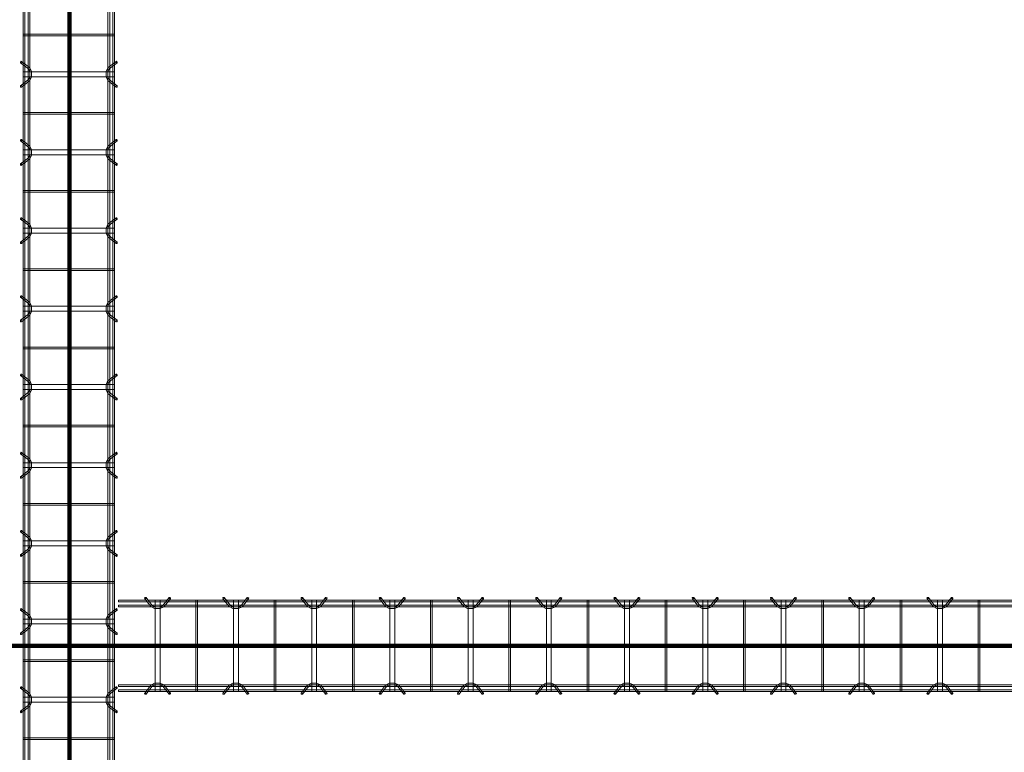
# Model space of a CAD drawing. Header units: inches. Extents: x -4136 to 1945, y -6639 to 12387.
# Tile 478 of 656: x -2344 to -2193, y 10955 to 11068. Entities that reach past the tile are written whole.
import ezdxf

# ---------------------------------------------------------------- set-up
doc = ezdxf.new("R2010")
doc.units = ezdxf.units.IN
doc.header["$MEASUREMENT"] = 0
doc.layers.add('A-GENM', color=7, linetype='Continuous', lineweight=9)
doc.layers.add('S-BEAM', color=7, linetype='Continuous', lineweight=9)

# ---------------------------------------------------------------- blocks, each defined once
blk = doc.blocks.new('Dowel bar assembly - Dowel bar assembly-669756-SLAB ON GROUND JOINTS')
at = {"layer": 'S-BEAM', "color": 253, "true_color": 0xaaaaaa}
for p, q in [((2175, 1.98), (0, 1.98)), ((0, 1.72), (2175, 1.72)), ((1055.87, 1.99), (1055.87, -12.01)), ((1056.13, 1.99), (1055.87, 1.99)), ((1055.87, 1.99), (1056.13, 1.99)), ((1056.13, -12.01), (1056.13, 1.99)), ((1060.02, 2.23), (1060.97, 1.03)), ((1061.18, 1.19), (1060.23, 2.39)), ((1061.62, 1.99), (1061.62, -12.01)), ((1062.38, 1.99), (1061.62, 1.99)), ((1061.62, 1.99), (1062.38, 1.99)), ((1062.38, -12.01), (1062.38, 1.99)), ((1063.76, 2.39), (1062.81, 1.19)), ((1063.01, 1.03), (1063.96, 2.23)), ((1067.87, 1.99), (1067.87, -12.01)), ((1068.13, 1.99), (1067.87, 1.99)), ((1067.87, 1.99), (1068.13, 1.99)), ((1068.13, -12.01), (1068.13, 1.99)), ((1072.02, 2.23), (1072.97, 1.03)), ((1073.18, 1.19), (1072.23, 2.39)), ((1073.62, 1.99), (1073.62, -12.01)), ((1074.38, 1.99), (1073.62, 1.99)), ((1073.62, 1.99), (1074.38, 1.99)), ((1074.38, -12.01), (1074.38, 1.99)), ((1075.76, 2.39), (1074.81, 1.19)), ((1075.01, 1.03), (1075.96, 2.23)), ((1079.87, 1.99), (1079.87, -12.01)), ((1080.13, 1.99), (1079.87, 1.99)), ((1079.87, 1.99), (1080.13, 1.99)), ((1080.13, -12.01), (1080.13, 1.99)), ((1084.02, 2.23), (1084.97, 1.03)), ((1085.18, 1.19), (1084.23, 2.39)), ((1085.62, 1.99), (1085.62, -12.01)), ((1086.38, 1.99), (1085.62, 1.99)), ((1085.62, 1.99), (1086.38, 1.99)), ((1086.38, -12.01), (1086.38, 1.99)), ((1087.76, 2.39), (1086.81, 1.19)), ((1087.01, 1.03), (1087.96, 2.23)), ((1091.87, 1.99), (1091.87, -12.01)), ((1092.13, 1.99), (1091.87, 1.99)), ((1091.87, 1.99), (1092.13, 1.99)), ((1092.13, -12.01), (1092.13, 1.99)), ((1096.02, 2.23), (1096.97, 1.03)), ((1097.18, 1.19), (1096.23, 2.39)), ((1097.62, 1.99), (1097.62, -12.01)), ((1098.38, 1.99), (1097.62, 1.99)), ((1097.62, 1.99), (1098.38, 1.99)), ((1098.38, -12.01), (1098.38, 1.99)), ((1099.76, 2.39), (1098.81, 1.19)), ((1099.01, 1.03), (1099.96, 2.23)), ((1103.87, 1.99), (1103.87, -12.01)), ((1104.13, 1.99), (1103.87, 1.99)), ((1103.87, 1.99), (1104.13, 1.99)), ((1104.13, -12.01), (1104.13, 1.99)), ((1108.02, 2.23), (1108.97, 1.03)), ((1109.18, 1.19), (1108.23, 2.39)), ((1109.62, 1.99), (1109.62, -12.01)), ((1110.38, 1.99), (1109.62, 1.99)), ((1109.62, 1.99), (1110.38, 1.99)), ((1110.38, -12.01), (1110.38, 1.99)), ((1111.76, 2.39), (1110.81, 1.19)), ((1111.01, 1.03), (1111.96, 2.23)), ((1115.87, 1.99), (1115.87, -12.01)), ((1116.13, 1.99), (1115.87, 1.99)), ((1115.87, 1.99), (1116.13, 1.99)), ((1116.13, -12.01), (1116.13, 1.99)), ((1120.02, 2.23), (1120.97, 1.03)), ((1121.18, 1.19), (1120.23, 2.39)), ((1121.62, 1.99), (1121.62, -12.01)), ((1122.38, 1.99), (1121.62, 1.99)), ((1121.62, 1.99), (1122.38, 1.99)), ((1122.38, -12.01), (1122.38, 1.99)), ((1123.76, 2.39), (1122.81, 1.19)), ((1123.01, 1.03), (1123.96, 2.23)), ((1127.87, 1.99), (1127.87, -12.01)), ((1128.13, 1.99), (1127.87, 1.99)), ((1127.87, 1.99), (1128.13, 1.99)), ((1128.13, -12.01), (1128.13, 1.99)), ((1132.02, 2.23), (1132.97, 1.03)), ((1133.18, 1.19), (1132.23, 2.39)), ((1133.62, 1.99), (1133.62, -12.01)), ((1134.38, 1.99), (1133.62, 1.99)), ((1133.62, 1.99), (1134.38, 1.99)), ((1134.38, -12.01), (1134.38, 1.99)), ((1135.76, 2.39), (1134.81, 1.19)), ((1135.01, 1.03), (1135.96, 2.23)), ((1139.87, 1.99), (1139.87, -12.01)), ((1140.13, 1.99), (1139.87, 1.99)), ((1139.87, 1.99), (1140.13, 1.99)), ((1140.13, -12.01), (1140.13, 1.99)), ((1144.02, 2.23), (1144.97, 1.03)), ((1145.18, 1.19), (1144.23, 2.39)), ((1145.62, 1.99), (1145.62, -12.01)), ((1146.38, 1.99), (1145.62, 1.99)), ((1145.62, 1.99), (1146.38, 1.99)), ((1146.38, -12.01), (1146.38, 1.99)), ((1147.76, 2.39), (1146.81, 1.19)), ((1147.01, 1.03), (1147.96, 2.23)), ((1151.87, 1.99), (1151.87, -12.01)), ((1152.13, 1.99), (1151.87, 1.99)), ((1151.87, 1.99), (1152.13, 1.99)), ((1152.13, -12.01), (1152.13, 1.99)), ((1156.02, 2.23), (1156.97, 1.03)), ((1157.18, 1.19), (1156.23, 2.39)), ((1157.62, 1.99), (1157.62, -12.01)), ((1158.38, 1.99), (1157.62, 1.99)), ((1157.62, 1.99), (1158.38, 1.99)), ((1158.38, -12.01), (1158.38, 1.99)), ((1159.76, 2.39), (1158.81, 1.19)), ((1159.01, 1.03), (1159.96, 2.23)), ((1163.87, 1.99), (1163.87, -12.01)), ((1164.13, 1.99), (1163.87, 1.99)), ((1163.87, 1.99), (1164.13, 1.99)), ((1164.13, -12.01), (1164.13, 1.99)), ((2175, 1.25), (0, 1.25)), ((0, 0.99), (2175, 0.99)), ((2175, -11.01), (0, -11.01)), ((0, -11.27), (2175, -11.27)), ((2175, -11.74), (0, -11.74)), ((0, -12), (2175, -12)), ((1056.13, -12.01), (1055.87, -12.01)), ((1055.87, -12.01), (1056.13, -12.01)), ((1060.97, -11.05), (1060.02, -12.25)), ((1060.23, -12.41), (1061.18, -11.21)), ((1062.38, -12.01), (1061.62, -12.01)), ((1061.62, -12.01), (1062.38, -12.01)), ((1062.81, -11.21), (1063.76, -12.41)), ((1063.96, -12.25), (1063.01, -11.05)), ((1068.13, -12.01), (1067.87, -12.01)), ((1067.87, -12.01), (1068.13, -12.01)), ((1072.97, -11.05), (1072.02, -12.25)), ((1072.23, -12.41), (1073.18, -11.21)), ((1074.38, -12.01), (1073.62, -12.01)), ((1073.62, -12.01), (1074.38, -12.01)), ((1074.81, -11.21), (1075.76, -12.41)), ((1075.96, -12.25), (1075.01, -11.05)), ((1080.13, -12.01), (1079.87, -12.01)), ((1079.87, -12.01), (1080.13, -12.01)), ((1084.97, -11.05), (1084.02, -12.25)), ((1084.23, -12.41), (1085.18, -11.21)), ((1086.38, -12.01), (1085.62, -12.01)), ((1085.62, -12.01), (1086.38, -12.01)), ((1086.81, -11.21), (1087.76, -12.41)), ((1087.96, -12.25), (1087.01, -11.05)), ((1092.13, -12.01), (1091.87, -12.01)), ((1091.87, -12.01), (1092.13, -12.01)), ((1096.97, -11.05), (1096.02, -12.25)), ((1096.23, -12.41), (1097.18, -11.21)), ((1098.38, -12.01), (1097.62, -12.01)), ((1097.62, -12.01), (1098.38, -12.01)), ((1098.81, -11.21), (1099.76, -12.41)), ((1099.96, -12.25), (1099.01, -11.05)), ((1104.13, -12.01), (1103.87, -12.01)), ((1103.87, -12.01), (1104.13, -12.01)), ((1108.97, -11.05), (1108.02, -12.25)), ((1108.23, -12.41), (1109.18, -11.21)), ((1110.38, -12.01), (1109.62, -12.01)), ((1109.62, -12.01), (1110.38, -12.01)), ((1110.81, -11.21), (1111.76, -12.41)), ((1111.96, -12.25), (1111.01, -11.05)), ((1116.13, -12.01), (1115.87, -12.01)), ((1115.87, -12.01), (1116.13, -12.01)), ((1120.97, -11.05), (1120.02, -12.25)), ((1120.23, -12.41), (1121.18, -11.21)), ((1122.38, -12.01), (1121.62, -12.01)), ((1121.62, -12.01), (1122.38, -12.01)), ((1122.81, -11.21), (1123.76, -12.41)), ((1123.96, -12.25), (1123.01, -11.05)), ((1128.13, -12.01), (1127.87, -12.01)), ((1127.87, -12.01), (1128.13, -12.01)), ((1132.97, -11.05), (1132.02, -12.25)), ((1132.23, -12.41), (1133.18, -11.21)), ((1134.38, -12.01), (1133.62, -12.01)), ((1133.62, -12.01), (1134.38, -12.01)), ((1134.81, -11.21), (1135.76, -12.41)), ((1135.96, -12.25), (1135.01, -11.05)), ((1140.13, -12.01), (1139.87, -12.01)), ((1139.87, -12.01), (1140.13, -12.01)), ((1144.97, -11.05), (1144.02, -12.25)), ((1144.23, -12.41), (1145.18, -11.21)), ((1146.38, -12.01), (1145.62, -12.01)), ((1145.62, -12.01), (1146.38, -12.01)), ((1146.81, -11.21), (1147.76, -12.41)), ((1147.96, -12.25), (1147.01, -11.05)), ((1152.13, -12.01), (1151.87, -12.01)), ((1151.87, -12.01), (1152.13, -12.01)), ((1156.97, -11.05), (1156.02, -12.25)), ((1156.23, -12.41), (1157.18, -11.21)), ((1158.38, -12.01), (1157.62, -12.01)), ((1157.62, -12.01), (1158.38, -12.01)), ((1158.81, -11.21), (1159.76, -12.41)), ((1159.96, -12.25), (1159.01, -11.05)), ((1164.13, -12.01), (1163.87, -12.01)), ((1163.87, -12.01), (1164.13, -12.01))]:
    blk.add_line(p, q, dxfattribs=at)
at = {"layer": 'S-BEAM', "color": 253, "true_color": 0xaaaaaa, "flags": 128}
for points in [[(1060.97, 1.03), (1061.53, 0.73), (1062.39, 0.72), (1062.97, 0.99), (1063.01, 1.03)], [(1061.18, 1.19), (1061.62, 0.97), (1062.38, 0.98), (1062.81, 1.19)], [(1072.97, 1.03), (1073.53, 0.73), (1074.39, 0.72), (1074.97, 0.99), (1075.01, 1.03)], [(1073.18, 1.19), (1073.62, 0.97), (1074.38, 0.98), (1074.81, 1.19)], [(1084.97, 1.03), (1085.53, 0.73), (1086.39, 0.72), (1086.97, 0.99), (1087.01, 1.03)], [(1085.18, 1.19), (1085.62, 0.97), (1086.38, 0.98), (1086.81, 1.19)], [(1096.97, 1.03), (1097.53, 0.73), (1098.39, 0.72), (1098.97, 0.99), (1099.01, 1.03)], [(1097.18, 1.19), (1097.62, 0.97), (1098.38, 0.98), (1098.81, 1.19)], [(1108.97, 1.03), (1109.53, 0.73), (1110.39, 0.72), (1110.97, 0.99), (1111.01, 1.03)], [(1109.18, 1.19), (1109.62, 0.97), (1110.38, 0.98), (1110.81, 1.19)], [(1120.97, 1.03), (1121.53, 0.73), (1122.39, 0.72), (1122.97, 0.99), (1123.01, 1.03)], [(1121.18, 1.19), (1121.62, 0.97), (1122.38, 0.98), (1122.81, 1.19)], [(1132.97, 1.03), (1133.53, 0.73), (1134.39, 0.72), (1134.97, 0.99), (1135.01, 1.03)], [(1133.18, 1.19), (1133.62, 0.97), (1134.38, 0.98), (1134.81, 1.19)], [(1144.97, 1.03), (1145.53, 0.73), (1146.39, 0.72), (1146.97, 0.99), (1147.01, 1.03)], [(1145.18, 1.19), (1145.62, 0.97), (1146.38, 0.98), (1146.81, 1.19)], [(1156.97, 1.03), (1157.53, 0.73), (1158.39, 0.72), (1158.97, 0.99), (1159.01, 1.03)], [(1157.18, 1.19), (1157.62, 0.97), (1158.38, 0.98), (1158.81, 1.19)], [(1060.97, -11.05), (1061.53, -10.75), (1062.39, -10.74), (1062.97, -11.01), (1063.01, -11.05)], [(1061.18, -11.21), (1061.62, -10.99), (1062.38, -11), (1062.81, -11.21)], [(1072.97, -11.05), (1073.53, -10.75), (1074.39, -10.74), (1074.97, -11.01), (1075.01, -11.05)], [(1073.18, -11.21), (1073.62, -10.99), (1074.38, -11), (1074.81, -11.21)], [(1084.97, -11.05), (1085.53, -10.75), (1086.39, -10.74), (1086.97, -11.01), (1087.01, -11.05)], [(1085.18, -11.21), (1085.62, -10.99), (1086.38, -11), (1086.81, -11.21)], [(1096.97, -11.05), (1097.53, -10.75), (1098.39, -10.74), (1098.97, -11.01), (1099.01, -11.05)], [(1097.18, -11.21), (1097.62, -10.99), (1098.38, -11), (1098.81, -11.21)], [(1108.97, -11.05), (1109.53, -10.75), (1110.39, -10.74), (1110.97, -11.01), (1111.01, -11.05)], [(1109.18, -11.21), (1109.62, -10.99), (1110.38, -11), (1110.81, -11.21)], [(1120.97, -11.05), (1121.53, -10.75), (1122.39, -10.74), (1122.97, -11.01), (1123.01, -11.05)], [(1121.18, -11.21), (1121.62, -10.99), (1122.38, -11), (1122.81, -11.21)], [(1132.97, -11.05), (1133.53, -10.75), (1134.39, -10.74), (1134.97, -11.01), (1135.01, -11.05)], [(1133.18, -11.21), (1133.62, -10.99), (1134.38, -11), (1134.81, -11.21)], [(1144.97, -11.05), (1145.53, -10.75), (1146.39, -10.74), (1146.97, -11.01), (1147.01, -11.05)], [(1145.18, -11.21), (1145.62, -10.99), (1146.38, -11), (1146.81, -11.21)], [(1156.97, -11.05), (1157.53, -10.75), (1158.39, -10.74), (1158.97, -11.01), (1159.01, -11.05)], [(1157.18, -11.21), (1157.62, -10.99), (1158.38, -11), (1158.81, -11.21)]]:
    blk.add_lwpolyline(points, dxfattribs=at)
at = {"layer": 'S-BEAM', "color": 253, "true_color": 0xaaaaaa}
for centre, major_axis, start_param, end_param in [((1060.12, 2.31), (0.101, 0.08), 5.709265, 8.850858), ((1060.12, 2.31), (0.101, 0.08), 2.567673, 5.709265), ((1063.86, 2.31), (-0.101, 0.08), 3.715513, 6.857105), ((1063.86, 2.31), (-0.101, 0.08), 0.57392, 3.715513), ((1072.12, 2.31), (0.101, 0.08), 5.709265, 8.850858), ((1072.12, 2.31), (0.101, 0.08), 2.567673, 5.709265), ((1075.86, 2.31), (-0.101, 0.08), 3.715513, 6.857105), ((1075.86, 2.31), (-0.101, 0.08), 0.57392, 3.715513), ((1084.12, 2.31), (0.101, 0.08), 5.709265, 8.850858), ((1084.12, 2.31), (0.101, 0.08), 2.567673, 5.709265), ((1087.86, 2.31), (-0.101, 0.08), 3.715513, 6.857105), ((1087.86, 2.31), (-0.101, 0.08), 0.57392, 3.715513), ((1096.12, 2.31), (0.101, 0.08), 5.709265, 8.850858), ((1096.12, 2.31), (0.101, 0.08), 2.567673, 5.709265), ((1099.86, 2.31), (-0.101, 0.08), 3.715513, 6.857105), ((1099.86, 2.31), (-0.101, 0.08), 0.57392, 3.715513), ((1108.12, 2.31), (0.101, 0.08), 5.709265, 8.850858), ((1108.12, 2.31), (0.101, 0.08), 2.567673, 5.709265), ((1111.86, 2.31), (-0.101, 0.08), 3.715513, 6.857105), ((1111.86, 2.31), (-0.101, 0.08), 0.57392, 3.715513), ((1120.12, 2.31), (0.101, 0.08), 5.709265, 8.850858), ((1120.12, 2.31), (0.101, 0.08), 2.567673, 5.709265), ((1123.86, 2.31), (-0.101, 0.08), 3.715513, 6.857105), ((1123.86, 2.31), (-0.101, 0.08), 0.57392, 3.715513), ((1132.12, 2.31), (0.101, 0.08), 5.709265, 8.850858), ((1132.12, 2.31), (0.101, 0.08), 2.567673, 5.709265), ((1135.86, 2.31), (-0.101, 0.08), 3.715513, 6.857105), ((1135.86, 2.31), (-0.101, 0.08), 0.57392, 3.715513), ((1144.12, 2.31), (0.101, 0.08), 5.709265, 8.850858), ((1144.12, 2.31), (0.101, 0.08), 2.567673, 5.709265), ((1147.86, 2.31), (-0.101, 0.08), 3.715513, 6.857105), ((1147.86, 2.31), (-0.101, 0.08), 0.57392, 3.715513), ((1156.12, 2.31), (0.101, 0.08), 5.709265, 8.850858), ((1156.12, 2.31), (0.101, 0.08), 2.567673, 5.709265), ((1159.86, 2.31), (-0.101, 0.08), 3.715513, 6.857105), ((1159.86, 2.31), (-0.101, 0.08), 0.57392, 3.715513), ((1060.12, -12.33), (-0.101, 0.08), 3.715513, 6.857105), ((1060.12, -12.33), (-0.101, 0.08), 0.57392, 3.715513), ((1063.86, -12.33), (0.101, 0.08), 5.709265, 8.850858), ((1063.86, -12.33), (0.101, 0.08), 2.567673, 5.709265), ((1072.12, -12.33), (-0.101, 0.08), 3.715513, 6.857105), ((1072.12, -12.33), (-0.101, 0.08), 0.57392, 3.715513), ((1075.86, -12.33), (0.101, 0.08), 5.709265, 8.850858), ((1075.86, -12.33), (0.101, 0.08), 2.567673, 5.709265), ((1084.12, -12.33), (-0.101, 0.08), 3.715513, 6.857105), ((1084.12, -12.33), (-0.101, 0.08), 0.57392, 3.715513), ((1087.86, -12.33), (0.101, 0.08), 5.709265, 8.850858), ((1087.86, -12.33), (0.101, 0.08), 2.567673, 5.709265), ((1096.12, -12.33), (-0.101, 0.08), 3.715513, 6.857105), ((1096.12, -12.33), (-0.101, 0.08), 0.57392, 3.715513), ((1099.86, -12.33), (0.101, 0.08), 5.709265, 8.850858), ((1099.86, -12.33), (0.101, 0.08), 2.567673, 5.709265), ((1108.12, -12.33), (-0.101, 0.08), 3.715513, 6.857105), ((1108.12, -12.33), (-0.101, 0.08), 0.57392, 3.715513), ((1111.86, -12.33), (0.101, 0.08), 5.709265, 8.850858), ((1111.86, -12.33), (0.101, 0.08), 2.567673, 5.709265), ((1120.12, -12.33), (-0.101, 0.08), 3.715513, 6.857105), ((1120.12, -12.33), (-0.101, 0.08), 0.57392, 3.715513), ((1123.86, -12.33), (0.101, 0.08), 5.709265, 8.850858), ((1123.86, -12.33), (0.101, 0.08), 2.567673, 5.709265), ((1132.12, -12.33), (-0.101, 0.08), 3.715513, 6.857105), ((1132.12, -12.33), (-0.101, 0.08), 0.57392, 3.715513), ((1135.86, -12.33), (0.101, 0.08), 5.709265, 8.850858), ((1135.86, -12.33), (0.101, 0.08), 2.567673, 5.709265), ((1144.12, -12.33), (-0.101, 0.08), 3.715513, 6.857105), ((1144.12, -12.33), (-0.101, 0.08), 0.57392, 3.715513), ((1147.86, -12.33), (0.101, 0.08), 5.709265, 8.850858), ((1147.86, -12.33), (0.101, 0.08), 2.567673, 5.709265), ((1156.12, -12.33), (-0.101, 0.08), 3.715513, 6.857105), ((1156.12, -12.33), (-0.101, 0.08), 0.57392, 3.715513), ((1159.86, -12.33), (0.101, 0.08), 5.709265, 8.850858), ((1159.86, -12.33), (0.101, 0.08), 2.567673, 5.709265)]:
    blk.add_ellipse(centre, major_axis=major_axis, ratio=0.816528, start_param=start_param, end_param=end_param, dxfattribs=at)
blk = doc.blocks.new('Dowel bar assembly - Dowel bar assembly-674678-SLAB ON GROUND JOINTS')
at = {"layer": 'S-BEAM', "color": 253, "true_color": 0xaaaaaa}
for p, q in [((148.73, 1.98), (0, 1.98)), ((0, 1.98), (0, 1.72)), ((0, 1.72), (0, 1.98)), ((0, 1.72), (148.73, 1.72)), ((4.02, 2.23), (4.97, 1.03)), ((5.18, 1.19), (4.23, 2.39)), ((5.63, 1.99), (5.63, -12.01)), ((6.38, 1.99), (5.63, 1.99)), ((5.63, 1.99), (6.38, 1.99)), ((6.38, -12.01), (6.38, 1.99)), ((7.76, 2.39), (6.81, 1.19)), ((7.01, 1.03), (7.96, 2.23)), ((11.87, 1.99), (11.87, -12.01)), ((12.13, 1.99), (11.87, 1.99)), ((11.87, 1.99), (12.13, 1.99)), ((12.13, -12.01), (12.13, 1.99)), ((16.02, 2.23), (16.97, 1.03)), ((17.18, 1.19), (16.23, 2.39)), ((17.63, 1.99), (17.63, -12.01)), ((18.38, 1.99), (17.63, 1.99)), ((17.63, 1.99), (18.38, 1.99)), ((18.38, -12.01), (18.38, 1.99)), ((19.76, 2.39), (18.81, 1.19)), ((19.01, 1.03), (19.96, 2.23)), ((23.87, 1.99), (23.87, -12.01)), ((24.13, 1.99), (23.87, 1.99)), ((23.87, 1.99), (24.13, 1.99)), ((24.13, -12.01), (24.13, 1.99)), ((28.02, 2.23), (28.97, 1.03)), ((29.18, 1.19), (28.23, 2.39)), ((29.63, 1.99), (29.63, -12.01)), ((30.38, 1.99), (29.63, 1.99)), ((29.63, 1.99), (30.38, 1.99)), ((30.38, -12.01), (30.38, 1.99)), ((31.76, 2.39), (30.81, 1.19)), ((31.01, 1.03), (31.96, 2.23)), ((35.87, 1.99), (35.87, -12.01)), ((36.13, 1.99), (35.87, 1.99)), ((35.87, 1.99), (36.13, 1.99)), ((36.13, -12.01), (36.13, 1.99)), ((40.02, 2.23), (40.97, 1.03)), ((41.18, 1.19), (40.23, 2.39)), ((41.63, 1.99), (41.63, -12.01)), ((42.38, 1.99), (41.63, 1.99)), ((41.63, 1.99), (42.38, 1.99)), ((42.38, -12.01), (42.38, 1.99)), ((43.76, 2.39), (42.81, 1.19)), ((43.01, 1.03), (43.96, 2.23)), ((47.87, 1.99), (47.87, -12.01)), ((48.13, 1.99), (47.87, 1.99)), ((47.87, 1.99), (48.13, 1.99)), ((48.13, -12.01), (48.13, 1.99)), ((52.02, 2.23), (52.97, 1.03)), ((53.18, 1.19), (52.23, 2.39)), ((53.63, 1.99), (53.63, -12.01)), ((54.38, 1.99), (53.63, 1.99)), ((53.63, 1.99), (54.38, 1.99)), ((54.38, -12.01), (54.38, 1.99)), ((55.76, 2.39), (54.81, 1.19)), ((55.01, 1.03), (55.96, 2.23)), ((59.87, 1.99), (59.87, -12.01)), ((60.13, 1.99), (59.87, 1.99)), ((59.87, 1.99), (60.13, 1.99)), ((60.13, -12.01), (60.13, 1.99)), ((64.02, 2.23), (64.97, 1.03)), ((65.18, 1.19), (64.23, 2.39)), ((65.63, 1.99), (65.63, -12.01)), ((66.38, 1.99), (65.63, 1.99)), ((65.63, 1.99), (66.38, 1.99)), ((66.38, -12.01), (66.38, 1.99)), ((67.76, 2.39), (66.81, 1.19)), ((67.01, 1.03), (67.96, 2.23)), ((71.87, 1.99), (71.87, -12.01)), ((72.13, 1.99), (71.87, 1.99)), ((71.87, 1.99), (72.13, 1.99)), ((72.13, -12.01), (72.13, 1.99)), ((76.02, 2.23), (76.97, 1.03)), ((77.18, 1.19), (76.23, 2.39)), ((77.63, 1.99), (77.63, -12.01)), ((78.38, 1.99), (77.63, 1.99)), ((77.63, 1.99), (78.38, 1.99)), ((78.38, -12.01), (78.38, 1.99)), ((79.76, 2.39), (78.81, 1.19)), ((79.01, 1.03), (79.96, 2.23)), ((83.87, 1.99), (83.87, -12.01)), ((84.13, 1.99), (83.87, 1.99)), ((83.87, 1.99), (84.13, 1.99)), ((84.13, -12.01), (84.13, 1.99)), ((88.02, 2.23), (88.97, 1.03)), ((89.18, 1.19), (88.23, 2.39)), ((89.63, 1.99), (89.63, -12.01)), ((90.38, 1.99), (89.63, 1.99)), ((89.63, 1.99), (90.38, 1.99)), ((90.38, -12.01), (90.38, 1.99)), ((91.76, 2.39), (90.81, 1.19)), ((91.01, 1.03), (91.96, 2.23)), ((95.87, 1.99), (95.87, -12.01)), ((96.13, 1.99), (95.87, 1.99)), ((95.87, 1.99), (96.13, 1.99)), ((96.13, -12.01), (96.13, 1.99)), ((100.02, 2.23), (100.97, 1.03)), ((101.18, 1.19), (100.23, 2.39)), ((101.63, 1.99), (101.63, -12.01)), ((102.38, 1.99), (101.63, 1.99)), ((101.63, 1.99), (102.38, 1.99)), ((102.38, -12.01), (102.38, 1.99)), ((103.76, 2.39), (102.81, 1.19)), ((103.01, 1.03), (103.96, 2.23)), ((107.87, 1.99), (107.87, -12.01)), ((108.13, 1.99), (107.87, 1.99)), ((107.87, 1.99), (108.13, 1.99)), ((108.13, -12.01), (108.13, 1.99)), ((112.02, 2.23), (112.97, 1.03)), ((113.18, 1.19), (112.23, 2.39)), ((113.63, 1.99), (113.63, -12.01)), ((114.38, 1.99), (113.63, 1.99)), ((113.63, 1.99), (114.38, 1.99)), ((114.38, -12.01), (114.38, 1.99)), ((115.76, 2.39), (114.81, 1.19)), ((115.01, 1.03), (115.96, 2.23)), ((119.87, 1.99), (119.87, -12.01)), ((120.13, 1.99), (119.87, 1.99)), ((119.87, 1.99), (120.13, 1.99)), ((120.13, -12.01), (120.13, 1.99)), ((124.02, 2.23), (124.97, 1.03)), ((125.18, 1.19), (124.23, 2.39)), ((125.63, 1.99), (125.63, -12.01)), ((126.38, 1.99), (125.63, 1.99)), ((125.63, 1.99), (126.38, 1.99)), ((126.38, -12.01), (126.38, 1.99)), ((127.76, 2.39), (126.81, 1.19)), ((127.01, 1.03), (127.96, 2.23)), ((131.87, 1.99), (131.87, -12.01)), ((132.13, 1.99), (131.87, 1.99)), ((131.87, 1.99), (132.13, 1.99)), ((132.13, -12.01), (132.13, 1.99)), ((140.75, 2.23), (141.7, 1.03)), ((141.9, 1.19), (140.95, 2.39)), ((142.35, 1.99), (142.35, -12.01)), ((143.1, 1.99), (142.35, 1.99)), ((142.35, 1.99), (143.1, 1.99)), ((143.1, -12.01), (143.1, 1.99)), ((144.49, 2.39), (143.54, 1.19)), ((143.74, 1.03), (144.69, 2.23)), ((148.73, 1.98), (148.73, 1.72)), ((148.73, 1.72), (148.73, 1.98)), ((148.73, 1.25), (0, 1.25)), ((0, 0.99), (0, 1.25)), ((0, 1.25), (0, 0.99)), ((0, 0.99), (148.73, 0.99)), ((148.73, 0.99), (148.73, 1.25)), ((148.73, 1.25), (148.73, 0.99)), ((148.73, -11.01), (0, -11.01)), ((0, -11.27), (0, -11.01)), ((0, -11.01), (0, -11.27)), ((0, -11.27), (148.73, -11.27)), ((148.73, -11.74), (0, -11.74)), ((0, -12), (0, -11.74)), ((0, -11.74), (0, -12)), ((0, -12), (148.73, -12)), ((4.97, -11.05), (4.02, -12.25)), ((4.23, -12.41), (5.18, -11.21)), ((6.38, -12.01), (5.63, -12.01)), ((5.63, -12.01), (6.38, -12.01)), ((6.81, -11.21), (7.76, -12.41)), ((7.96, -12.25), (7.01, -11.05)), ((12.13, -12.01), (11.87, -12.01)), ((11.87, -12.01), (12.13, -12.01)), ((16.97, -11.05), (16.02, -12.25)), ((16.23, -12.41), (17.18, -11.21)), ((18.38, -12.01), (17.63, -12.01)), ((17.63, -12.01), (18.38, -12.01)), ((18.81, -11.21), (19.76, -12.41)), ((19.96, -12.25), (19.01, -11.05)), ((24.13, -12.01), (23.87, -12.01)), ((23.87, -12.01), (24.13, -12.01)), ((28.97, -11.05), (28.02, -12.25)), ((28.23, -12.41), (29.18, -11.21)), ((30.38, -12.01), (29.63, -12.01)), ((29.63, -12.01), (30.38, -12.01)), ((30.81, -11.21), (31.76, -12.41)), ((31.96, -12.25), (31.01, -11.05)), ((36.13, -12.01), (35.87, -12.01)), ((35.87, -12.01), (36.13, -12.01)), ((40.97, -11.05), (40.02, -12.25)), ((40.23, -12.41), (41.18, -11.21)), ((42.38, -12.01), (41.63, -12.01)), ((41.63, -12.01), (42.38, -12.01)), ((42.81, -11.21), (43.76, -12.41)), ((43.96, -12.25), (43.01, -11.05)), ((48.13, -12.01), (47.87, -12.01)), ((47.87, -12.01), (48.13, -12.01)), ((52.97, -11.05), (52.02, -12.25)), ((52.23, -12.41), (53.18, -11.21)), ((54.38, -12.01), (53.63, -12.01)), ((53.63, -12.01), (54.38, -12.01)), ((54.81, -11.21), (55.76, -12.41)), ((55.96, -12.25), (55.01, -11.05)), ((60.13, -12.01), (59.87, -12.01)), ((59.87, -12.01), (60.13, -12.01)), ((64.97, -11.05), (64.02, -12.25)), ((64.23, -12.41), (65.18, -11.21)), ((66.38, -12.01), (65.63, -12.01)), ((65.63, -12.01), (66.38, -12.01)), ((66.81, -11.21), (67.76, -12.41)), ((67.96, -12.25), (67.01, -11.05)), ((72.13, -12.01), (71.87, -12.01)), ((71.87, -12.01), (72.13, -12.01)), ((76.97, -11.05), (76.02, -12.25)), ((76.23, -12.41), (77.18, -11.21)), ((78.38, -12.01), (77.63, -12.01)), ((77.63, -12.01), (78.38, -12.01)), ((78.81, -11.21), (79.76, -12.41)), ((79.96, -12.25), (79.01, -11.05)), ((84.13, -12.01), (83.87, -12.01)), ((83.87, -12.01), (84.13, -12.01)), ((88.97, -11.05), (88.02, -12.25)), ((88.23, -12.41), (89.18, -11.21)), ((90.38, -12.01), (89.63, -12.01)), ((89.63, -12.01), (90.38, -12.01)), ((90.81, -11.21), (91.76, -12.41)), ((91.96, -12.25), (91.01, -11.05)), ((96.13, -12.01), (95.87, -12.01)), ((95.87, -12.01), (96.13, -12.01)), ((100.97, -11.05), (100.02, -12.25)), ((100.23, -12.41), (101.18, -11.21)), ((102.38, -12.01), (101.63, -12.01)), ((101.63, -12.01), (102.38, -12.01)), ((102.81, -11.21), (103.76, -12.41)), ((103.96, -12.25), (103.01, -11.05)), ((108.13, -12.01), (107.87, -12.01)), ((107.87, -12.01), (108.13, -12.01)), ((112.97, -11.05), (112.02, -12.25)), ((112.23, -12.41), (113.18, -11.21)), ((114.38, -12.01), (113.63, -12.01)), ((113.63, -12.01), (114.38, -12.01)), ((114.81, -11.21), (115.76, -12.41)), ((115.96, -12.25), (115.01, -11.05)), ((120.13, -12.01), (119.87, -12.01)), ((119.87, -12.01), (120.13, -12.01)), ((124.97, -11.05), (124.02, -12.25)), ((124.23, -12.41), (125.18, -11.21)), ((126.38, -12.01), (125.63, -12.01)), ((125.63, -12.01), (126.38, -12.01)), ((126.81, -11.21), (127.76, -12.41)), ((127.96, -12.25), (127.01, -11.05)), ((132.13, -12.01), (131.87, -12.01)), ((131.87, -12.01), (132.13, -12.01)), ((141.7, -11.05), (140.75, -12.25)), ((140.95, -12.41), (141.9, -11.21)), ((143.1, -12.01), (142.35, -12.01)), ((142.35, -12.01), (143.1, -12.01)), ((143.54, -11.21), (144.49, -12.41)), ((144.69, -12.25), (143.74, -11.05)), ((148.73, -11.27), (148.73, -11.01)), ((148.73, -11.01), (148.73, -11.27)), ((148.73, -12), (148.73, -11.74)), ((148.73, -11.74), (148.73, -12))]:
    blk.add_line(p, q, dxfattribs=at)
at = {"layer": 'S-BEAM', "color": 253, "true_color": 0xaaaaaa, "flags": 128}
for points in [[(4.97, 1.03), (5.53, 0.73), (6.39, 0.72), (6.97, 0.99), (7.01, 1.03)], [(5.18, 1.19), (5.62, 0.97), (6.38, 0.98), (6.81, 1.19)], [(16.97, 1.03), (17.53, 0.73), (18.39, 0.72), (18.97, 0.99), (19.01, 1.03)], [(17.18, 1.19), (17.62, 0.97), (18.38, 0.98), (18.81, 1.19)], [(28.97, 1.03), (29.53, 0.73), (30.39, 0.72), (30.97, 0.99), (31.01, 1.03)], [(29.18, 1.19), (29.62, 0.97), (30.38, 0.98), (30.81, 1.19)], [(40.97, 1.03), (41.53, 0.73), (42.39, 0.72), (42.97, 0.99), (43.01, 1.03)], [(41.18, 1.19), (41.62, 0.97), (42.38, 0.98), (42.81, 1.19)], [(52.97, 1.03), (53.53, 0.73), (54.39, 0.72), (54.97, 0.99), (55.01, 1.03)], [(53.18, 1.19), (53.62, 0.97), (54.38, 0.98), (54.81, 1.19)], [(64.97, 1.03), (65.53, 0.73), (66.39, 0.72), (66.97, 0.99), (67.01, 1.03)], [(65.18, 1.19), (65.62, 0.97), (66.38, 0.98), (66.81, 1.19)], [(76.97, 1.03), (77.53, 0.73), (78.39, 0.72), (78.97, 0.99), (79.01, 1.03)], [(77.18, 1.19), (77.62, 0.97), (78.38, 0.98), (78.81, 1.19)], [(88.97, 1.03), (89.53, 0.73), (90.39, 0.72), (90.97, 0.99), (91.01, 1.03)], [(89.18, 1.19), (89.62, 0.97), (90.38, 0.98), (90.81, 1.19)], [(100.97, 1.03), (101.53, 0.73), (102.39, 0.72), (102.97, 0.99), (103.01, 1.03)], [(101.18, 1.19), (101.62, 0.97), (102.38, 0.98), (102.81, 1.19)], [(112.97, 1.03), (113.53, 0.73), (114.39, 0.72), (114.97, 0.99), (115.01, 1.03)], [(113.18, 1.19), (113.62, 0.97), (114.38, 0.98), (114.81, 1.19)], [(124.97, 1.03), (125.53, 0.73), (126.39, 0.72), (126.97, 0.99), (127.01, 1.03)], [(125.18, 1.19), (125.62, 0.97), (126.38, 0.98), (126.81, 1.19)], [(141.7, 1.03), (142.25, 0.73), (143.11, 0.72), (143.7, 0.99), (143.74, 1.03)], [(141.9, 1.19), (142.35, 0.97), (143.11, 0.98), (143.54, 1.19)], [(4.97, -11.05), (5.53, -10.75), (6.39, -10.74), (6.97, -11.01), (7.01, -11.05)], [(5.18, -11.21), (5.62, -10.99), (6.38, -11), (6.81, -11.21)], [(16.97, -11.05), (17.53, -10.75), (18.39, -10.74), (18.97, -11.01), (19.01, -11.05)], [(17.18, -11.21), (17.62, -10.99), (18.38, -11), (18.81, -11.21)], [(28.97, -11.05), (29.53, -10.75), (30.39, -10.74), (30.97, -11.01), (31.01, -11.05)], [(29.18, -11.21), (29.62, -10.99), (30.38, -11), (30.81, -11.21)], [(40.97, -11.05), (41.53, -10.75), (42.39, -10.74), (42.97, -11.01), (43.01, -11.05)], [(41.18, -11.21), (41.62, -10.99), (42.38, -11), (42.81, -11.21)], [(52.97, -11.05), (53.53, -10.75), (54.39, -10.74), (54.97, -11.01), (55.01, -11.05)], [(53.18, -11.21), (53.62, -10.99), (54.38, -11), (54.81, -11.21)], [(64.97, -11.05), (65.53, -10.75), (66.39, -10.74), (66.97, -11.01), (67.01, -11.05)], [(65.18, -11.21), (65.62, -10.99), (66.38, -11), (66.81, -11.21)], [(76.97, -11.05), (77.53, -10.75), (78.39, -10.74), (78.97, -11.01), (79.01, -11.05)], [(77.18, -11.21), (77.62, -10.99), (78.38, -11), (78.81, -11.21)], [(88.97, -11.05), (89.53, -10.75), (90.39, -10.74), (90.97, -11.01), (91.01, -11.05)], [(89.18, -11.21), (89.62, -10.99), (90.38, -11), (90.81, -11.21)], [(100.97, -11.05), (101.53, -10.75), (102.39, -10.74), (102.97, -11.01), (103.01, -11.05)], [(101.18, -11.21), (101.62, -10.99), (102.38, -11), (102.81, -11.21)], [(112.97, -11.05), (113.53, -10.75), (114.39, -10.74), (114.97, -11.01), (115.01, -11.05)], [(113.18, -11.21), (113.62, -10.99), (114.38, -11), (114.81, -11.21)], [(124.97, -11.05), (125.53, -10.75), (126.39, -10.74), (126.97, -11.01), (127.01, -11.05)], [(125.18, -11.21), (125.62, -10.99), (126.38, -11), (126.81, -11.21)], [(141.7, -11.05), (142.25, -10.75), (143.11, -10.74), (143.7, -11.01), (143.74, -11.05)], [(141.9, -11.21), (142.35, -10.99), (143.11, -11), (143.54, -11.21)]]:
    blk.add_lwpolyline(points, dxfattribs=at)
at = {"layer": 'S-BEAM', "color": 253, "true_color": 0xaaaaaa}
for centre, major_axis, start_param, end_param in [((4.12, 2.31), (0.101, 0.08), 5.709265, 8.850858), ((4.12, 2.31), (0.101, 0.08), 2.567673, 5.709265), ((7.86, 2.31), (-0.101, 0.08), 3.715513, 6.857105), ((7.86, 2.31), (-0.101, 0.08), 0.57392, 3.715513), ((16.12, 2.31), (0.101, 0.08), 5.709265, 8.850858), ((16.12, 2.31), (0.101, 0.08), 2.567673, 5.709265), ((19.86, 2.31), (-0.101, 0.08), 3.715513, 6.857105), ((19.86, 2.31), (-0.101, 0.08), 0.57392, 3.715513), ((28.12, 2.31), (0.101, 0.08), 5.709265, 8.850858), ((28.12, 2.31), (0.101, 0.08), 2.567673, 5.709265), ((31.86, 2.31), (-0.101, 0.08), 3.715513, 6.857105), ((31.86, 2.31), (-0.101, 0.08), 0.57392, 3.715513), ((40.12, 2.31), (0.101, 0.08), 5.709265, 8.850858), ((40.12, 2.31), (0.101, 0.08), 2.567673, 5.709265), ((43.86, 2.31), (-0.101, 0.08), 3.715513, 6.857105), ((43.86, 2.31), (-0.101, 0.08), 0.57392, 3.715513), ((52.12, 2.31), (0.101, 0.08), 5.709265, 8.850858), ((52.12, 2.31), (0.101, 0.08), 2.567673, 5.709265), ((55.86, 2.31), (-0.101, 0.08), 3.715513, 6.857105), ((55.86, 2.31), (-0.101, 0.08), 0.57392, 3.715513), ((64.12, 2.31), (0.101, 0.08), 5.709265, 8.850858), ((64.12, 2.31), (0.101, 0.08), 2.567673, 5.709265), ((67.86, 2.31), (-0.101, 0.08), 3.715513, 6.857105), ((67.86, 2.31), (-0.101, 0.08), 0.57392, 3.715513), ((76.12, 2.31), (0.101, 0.08), 5.709265, 8.850858), ((76.12, 2.31), (0.101, 0.08), 2.567673, 5.709265), ((79.86, 2.31), (-0.101, 0.08), 3.715513, 6.857105), ((79.86, 2.31), (-0.101, 0.08), 0.57392, 3.715513), ((88.12, 2.31), (0.101, 0.08), 5.709265, 8.850858), ((88.12, 2.31), (0.101, 0.08), 2.567673, 5.709265), ((91.86, 2.31), (-0.101, 0.08), 3.715513, 6.857105), ((91.86, 2.31), (-0.101, 0.08), 0.57392, 3.715513), ((100.12, 2.31), (0.101, 0.08), 5.709265, 8.850858), ((100.12, 2.31), (0.101, 0.08), 2.567673, 5.709265), ((103.86, 2.31), (-0.101, 0.08), 3.715513, 6.857105), ((103.86, 2.31), (-0.101, 0.08), 0.57392, 3.715513), ((112.12, 2.31), (0.101, 0.08), 5.709265, 8.850858), ((112.12, 2.31), (0.101, 0.08), 2.567673, 5.709265), ((115.86, 2.31), (-0.101, 0.08), 3.715513, 6.857105), ((115.86, 2.31), (-0.101, 0.08), 0.57392, 3.715513), ((124.12, 2.31), (0.101, 0.08), 5.709265, 8.850858), ((124.12, 2.31), (0.101, 0.08), 2.567673, 5.709265), ((127.86, 2.31), (-0.101, 0.08), 3.715513, 6.857105), ((127.86, 2.31), (-0.101, 0.08), 0.57392, 3.715513), ((140.85, 2.31), (0.101, 0.08), 5.709265, 8.850858), ((140.85, 2.31), (0.101, 0.08), 2.567673, 5.709265), ((144.59, 2.31), (-0.101, 0.08), 3.715513, 6.857105), ((144.59, 2.31), (-0.101, 0.08), 0.57392, 3.715513), ((4.12, -12.33), (-0.101, 0.08), 3.715513, 6.857105), ((4.12, -12.33), (-0.101, 0.08), 0.57392, 3.715513), ((7.86, -12.33), (0.101, 0.08), 5.709265, 8.850858), ((7.86, -12.33), (0.101, 0.08), 2.567673, 5.709265), ((16.12, -12.33), (-0.101, 0.08), 3.715513, 6.857105), ((16.12, -12.33), (-0.101, 0.08), 0.57392, 3.715513), ((19.86, -12.33), (0.101, 0.08), 5.709265, 8.850858), ((19.86, -12.33), (0.101, 0.08), 2.567673, 5.709265), ((28.12, -12.33), (-0.101, 0.08), 3.715513, 6.857105), ((28.12, -12.33), (-0.101, 0.08), 0.57392, 3.715513), ((31.86, -12.33), (0.101, 0.08), 5.709265, 8.850858), ((31.86, -12.33), (0.101, 0.08), 2.567673, 5.709265), ((40.12, -12.33), (-0.101, 0.08), 3.715513, 6.857105), ((40.12, -12.33), (-0.101, 0.08), 0.57392, 3.715513), ((43.86, -12.33), (0.101, 0.08), 5.709265, 8.850858), ((43.86, -12.33), (0.101, 0.08), 2.567673, 5.709265), ((52.12, -12.33), (-0.101, 0.08), 3.715513, 6.857105), ((52.12, -12.33), (-0.101, 0.08), 0.57392, 3.715513), ((55.86, -12.33), (0.101, 0.08), 5.709265, 8.850858), ((55.86, -12.33), (0.101, 0.08), 2.567673, 5.709265), ((64.12, -12.33), (-0.101, 0.08), 3.715513, 6.857105), ((64.12, -12.33), (-0.101, 0.08), 0.57392, 3.715513), ((67.86, -12.33), (0.101, 0.08), 5.709265, 8.850858), ((67.86, -12.33), (0.101, 0.08), 2.567673, 5.709265), ((76.12, -12.33), (-0.101, 0.08), 3.715513, 6.857105), ((76.12, -12.33), (-0.101, 0.08), 0.57392, 3.715513), ((79.86, -12.33), (0.101, 0.08), 5.709265, 8.850858), ((79.86, -12.33), (0.101, 0.08), 2.567673, 5.709265), ((88.12, -12.33), (-0.101, 0.08), 3.715513, 6.857105), ((88.12, -12.33), (-0.101, 0.08), 0.57392, 3.715513), ((91.86, -12.33), (0.101, 0.08), 5.709265, 8.850858), ((91.86, -12.33), (0.101, 0.08), 2.567673, 5.709265), ((100.12, -12.33), (-0.101, 0.08), 3.715513, 6.857105), ((100.12, -12.33), (-0.101, 0.08), 0.57392, 3.715513), ((103.86, -12.33), (0.101, 0.08), 5.709265, 8.850858), ((103.86, -12.33), (0.101, 0.08), 2.567673, 5.709265), ((112.12, -12.33), (-0.101, 0.08), 3.715513, 6.857105), ((112.12, -12.33), (-0.101, 0.08), 0.57392, 3.715513), ((115.86, -12.33), (0.101, 0.08), 5.709265, 8.850858), ((115.86, -12.33), (0.101, 0.08), 2.567673, 5.709265), ((124.12, -12.33), (-0.101, 0.08), 3.715513, 6.857105), ((124.12, -12.33), (-0.101, 0.08), 0.57392, 3.715513), ((127.86, -12.33), (0.101, 0.08), 5.709265, 8.850858), ((127.86, -12.33), (0.101, 0.08), 2.567673, 5.709265), ((140.85, -12.33), (-0.101, 0.08), 3.715513, 6.857105), ((140.85, -12.33), (-0.101, 0.08), 0.57392, 3.715513), ((144.59, -12.33), (0.101, 0.08), 5.709265, 8.850858), ((144.59, -12.33), (0.101, 0.08), 2.567673, 5.709265)]:
    blk.add_ellipse(centre, major_axis=major_axis, ratio=0.816528, start_param=start_param, end_param=end_param, dxfattribs=at)

msp = doc.modelspace()

# ---------------------------------------------------------------- hatches: boundary and pattern name
at = {"layer": 'A-GENM', "true_color": 0x0000ff}
for points in [[(-2336.65717, 12077.1894), (-2336.65717, 9901.50436), (-2336.65717, 9901.1894), (-2337.08036, 9901.1894), (-2337.08036, 9901.50436), (-2337.08036, 12077.1894)], [(-2337.02059, 9901.1894), (-2337.02059, 9901.50436), (-2337.02059, 12077.1894), (-2336.62689, 12077.1894), (-2336.62689, 9901.50436), (-2336.62689, 9901.1894)], [(-2336.65869, 12077.1894), (-2336.65869, 9901.50436), (-2336.65869, 9901.1894), (-2337.00273, 9901.1894), (-2337.00273, 9901.50436), (-2337.00273, 12077.1894)], [(-2336.57181, 12077.1894), (-2336.57181, 9901.50436), (-2336.57181, 9901.1894), (-2336.99348, 9901.1894), (-2336.99348, 9901.50436), (-2336.99348, 12077.1894)], [(-2336.7803, 12077.1894), (-2336.7803, 9901.50436), (-2336.7803, 9901.1894), (-2336.86718, 9901.1894), (-2336.86718, 9901.50436), (-2336.86718, 12077.1894)], [(-2336.57029, 12077.1894), (-2336.57029, 9901.50436), (-2336.57029, 9901.1894), (-2336.7803, 9901.1894), (-2336.7803, 9901.50436), (-2336.7803, 12077.1894)], [(-3819.32374, 10972.02618), (-3819.00878, 10972.02618), (-1943.6387, 10972.02618), (-1943.32374, 10972.02618), (-1943.13624, 10972.02618), (-1943.13624, 10971.81617), (-1943.32374, 10971.81617), (-1943.6387, 10971.81617), (-3819.00878, 10971.81617), (-3819.32374, 10971.81617)], [(-3819.32374, 10972.02466), (-3819.00878, 10972.02466), (-1943.6387, 10972.02466), (-1943.32374, 10972.02466), (-1943.13624, 10972.02466), (-1943.13624, 10971.60298), (-1943.32374, 10971.60298), (-1943.6387, 10971.60298), (-3819.00878, 10971.60298), (-3819.32374, 10971.60298)], [(-1943.13624, 10971.57588), (-1943.32374, 10971.57588), (-1943.6387, 10971.57588), (-3819.00878, 10971.57588), (-3819.32374, 10971.57588), (-3819.32374, 10971.96958), (-3819.00878, 10971.96958), (-1943.6387, 10971.96958), (-1943.32374, 10971.96958), (-1943.13624, 10971.96958)], [(-3819.32374, 10971.9393), (-3819.00878, 10971.9393), (-1943.6387, 10971.9393), (-1943.32374, 10971.9393), (-1943.13624, 10971.9393), (-1943.13624, 10971.5161), (-1943.32374, 10971.5161), (-1943.6387, 10971.5161), (-3819.00878, 10971.5161), (-3819.32374, 10971.5161)], [(-3819.32374, 10971.93778), (-3819.00878, 10971.93778), (-1943.6387, 10971.93778), (-1943.32374, 10971.93778), (-1943.13624, 10971.93778), (-1943.13624, 10971.59374), (-1943.32374, 10971.59374), (-1943.6387, 10971.59374), (-3819.00878, 10971.59374), (-3819.32374, 10971.59374)], [(-3819.32374, 10971.81617), (-3819.00878, 10971.81617), (-1943.6387, 10971.81617), (-1943.32374, 10971.81617), (-1943.13624, 10971.81617), (-1943.13624, 10971.72929), (-1943.32374, 10971.72929), (-1943.6387, 10971.72929), (-3819.00878, 10971.72929), (-3819.32374, 10971.72929)]]:
    msp.add_hatch(color=5, dxfattribs=at).paths.add_polyline_path(points, flags=0)

# ---------------------------------------------------------------- linework, layer by layer
at = {"layer": 'A-GENM', "color": 5, "true_color": 0x0000ff}
for p, q in [((-2337.08036, 9901.50436), (-2337.08036, 12077.1894)), ((-2337.02059, 12077.1894), (-2337.02059, 9901.50436)), ((-2337.02059, 12077.1894), (-2337.02059, 9901.50436)), ((-2337.00273, 12077.1894), (-2337.00273, 9901.50436)), ((-2336.99348, 9901.50436), (-2336.99348, 12077.1894)), ((-2336.98122, 9901.50436), (-2336.98122, 12077.1894)), ((-2336.98122, 12077.1894), (-2336.98122, 9901.50436)), ((-2336.91585, 9901.50436), (-2336.91585, 12077.1894)), ((-2336.86718, 9901.50436), (-2336.86718, 12077.1894)), ((-2336.7803, 12077.1894), (-2336.7803, 9901.50436)), ((-2336.66626, 9901.50436), (-2336.66626, 12077.1894)), ((-2336.66626, 9901.50436), (-2336.66626, 12077.1894)), ((-2336.65869, 9901.50436), (-2336.65869, 12077.1894)), ((-2336.65717, 9901.50436), (-2336.65717, 12077.1894)), ((-2336.62689, 12077.1894), (-2336.62689, 9901.50436)), ((-2336.62689, 12077.1894), (-2336.62689, 9901.50436)), ((-2336.57181, 9901.50436), (-2336.57181, 12077.1894)), ((-2336.57029, 9901.50436), (-2336.57029, 12077.1894)), ((-1943.6387, 10972.02618), (-3819.00878, 10972.02618)), ((-1943.6387, 10972.02466), (-3819.00878, 10972.02466)), ((-3819.00878, 10971.96958), (-1943.6387, 10971.96958)), ((-3819.00878, 10971.96958), (-1943.6387, 10971.96958)), ((-1943.6387, 10971.9393), (-3819.00878, 10971.9393)), ((-1943.6387, 10971.93778), (-3819.00878, 10971.93778)), ((-1943.6387, 10971.93021), (-3819.00878, 10971.93021)), ((-1943.6387, 10971.93021), (-3819.00878, 10971.93021)), ((-3819.00878, 10971.81617), (-1943.6387, 10971.81617)), ((-1943.6387, 10971.72929), (-3819.00878, 10971.72929)), ((-1943.6387, 10971.68062), (-3819.00878, 10971.68062)), ((-1943.6387, 10971.61525), (-3819.00878, 10971.61525)), ((-3819.00878, 10971.61525), (-1943.6387, 10971.61525)), ((-1943.6387, 10971.60298), (-3819.00878, 10971.60298)), ((-3819.00878, 10971.59374), (-1943.6387, 10971.59374)), ((-3819.00878, 10971.57588), (-1943.6387, 10971.57588)), ((-3819.00878, 10971.57588), (-1943.6387, 10971.57588)), ((-1943.6387, 10971.5161), (-3819.00878, 10971.5161))]:
    msp.add_line(p, q, dxfattribs=at)

# ---------------------------------------------------------------- block references
at = {"layer": 'S-BEAM', "color": 253, "true_color": 0xaaaaaa, "rotation": 89.99999999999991}
msp.add_blockref('Dowel bar assembly - Dowel bar assembly-669756-SLAB ON GROUND JOINTS', (-2341.93092, 9901.50636), dxfattribs=at)
at = {"layer": 'S-BEAM', "color": 253, "true_color": 0xaaaaaa}
msp.add_blockref('Dowel bar assembly - Dowel bar assembly-674678-SLAB ON GROUND JOINTS', (-2329.30578, 10976.78292), dxfattribs=at)

doc.saveas('drawing.dxf')
